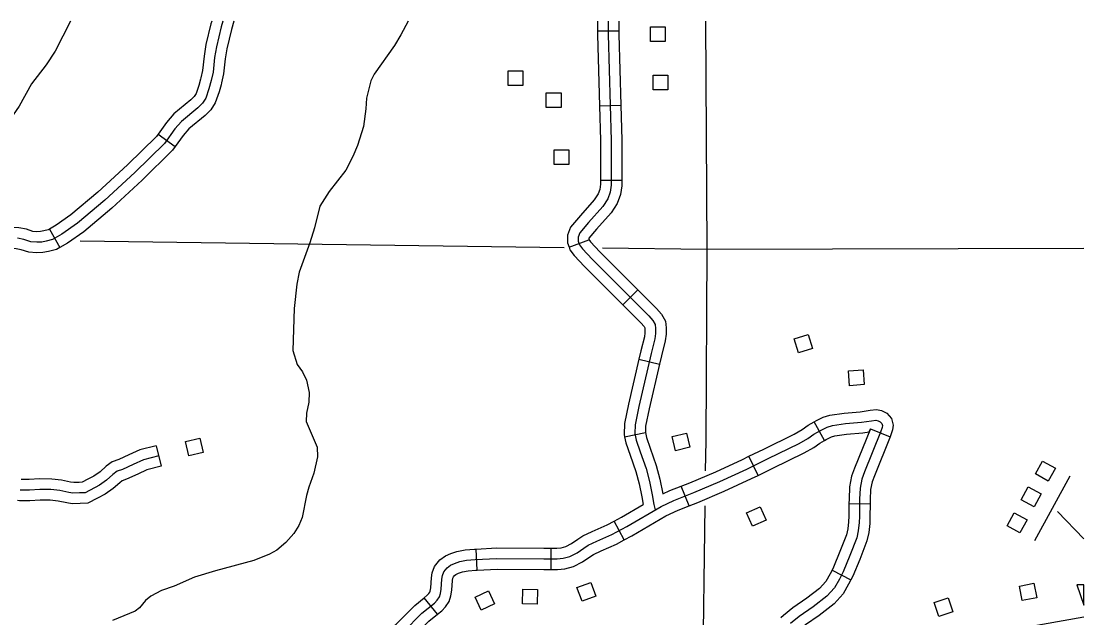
# Model space of a CAD drawing. Extents: x 1370130 to 1380143, y 377636 to 380256.
# Drawn here: x 1377557.8 to 1377768.2, y 379539.8 to 379658 of the extents above; entities that cross this region are included whole.
import ezdxf

# ---------------------------------------------------------------- set-up
doc = ezdxf.new("R2010")
doc.units = 0
for name, color, linetype in [('Level 32', 7, 'Continuous'), ('Level 35', 7, 'Continuous'), ('Level 45', 7, 'Continuous'), ('Level 5', 7, 'Continuous'), ('Level 56', 7, 'Continuous')]:
    doc.layers.add(name, color=color, linetype=linetype)

msp = doc.modelspace()

# ---------------------------------------------------------------- linework, layer by layer
at = {"layer": 'Level 32'}
for p, q in [((1377671.86, 379656.14), (1377676.06, 379656.12)), ((1377672.26, 379641.29), (1377676.46, 379641.41)), ((1377672.45, 379626.57), (1377676.65, 379626.57)), ((1377666.23, 379613.26), (1377670.17, 379614.7)), ((1377676.91, 379601.83), (1377679.88, 379604.8)), ((1377680.05, 379591.07), (1377684.15, 379590.11)), ((1377716.81, 379574.99), (1377714.8, 379578.68)), ((1377725.91, 379577.29), (1377729.81, 379575.72)), ((1377677.23, 379575.71), (1377681.35, 379576.53)), ((1377703.67, 379568.06), (1377701.82, 379571.84)), ((1377690, 379562.02), (1377688.46, 379565.93)), ((1377721.66, 379562.48), (1377725.86, 379562.43)), ((1377677.15, 379555.28), (1377675.16, 379558.98)), ((1377648.05, 379549.28), (1377647.83, 379553.47)), ((1377662.72, 379549.44), (1377662.72, 379553.64)), ((1377718.3, 379549.28), (1377722.03, 379547.36)), ((1377640.2, 379540.55), (1377637.56, 379543.82))]:
    msp.add_line(p, q, dxfattribs=at)
for points in [[(1377673.97, 379658.04), (1377673.96, 379655.39), (1377674.55, 379634.44), (1377674.55, 379628.1), (1377674.55, 379625.59), (1377674.36, 379624.2), (1377673.89, 379622.88), (1377672.9, 379621.36), (1377670.06, 379618.19), (1377668.35, 379616.14), (1377668.02, 379615.28), (1377668.02, 379614.49), (1377668.28, 379613.76), (1377668.87, 379612.97), (1377670.79, 379610.92), (1377678.98, 379602.72), (1377682.02, 379599.68), (1377682.81, 379598.76), (1377683.27, 379597.97), (1377683.34, 379597.17), (1377683.34, 379596.18), (1377683.2, 379595.12), (1377682.48, 379592.22), (1377680.03, 379581.71), (1377679.31, 379578.08), (1377679.24, 379576.36), (1377679.51, 379575.04), (1377680.3, 379572.72), (1377681.49, 379569.42), (1377682.15, 379566.84), (1377682.68, 379564.2), (1377683.01, 379562.28), (1377683.3, 379561.24)], [(1377671.87, 379658.04), (1377671.86, 379656.14)], [(1377676.07, 379658.04), (1377676.06, 379656.12)], [(1377671.86, 379656.14), (1377671.86, 379655.36), (1377672.26, 379641.29)], [(1377676.06, 379656.12), (1377676.06, 379655.41), (1377676.46, 379641.41)], [(1377672.26, 379641.29), (1377672.45, 379634.41), (1377672.45, 379628.1), (1377672.45, 379626.57)], [(1377676.46, 379641.41), (1377676.65, 379634.47), (1377676.65, 379628.1), (1377676.65, 379626.57)], [(1377672.45, 379626.57), (1377672.45, 379625.74), (1377672.31, 379624.7), (1377671.99, 379623.81), (1377671.23, 379622.64), (1377668.48, 379619.56), (1377666.51, 379617.22), (1377665.92, 379615.67), (1377665.92, 379614.12), (1377666.23, 379613.26)], [(1377676.65, 379626.57), (1377676.65, 379625.44), (1377676.41, 379623.7), (1377675.79, 379621.94), (1377674.57, 379620.08), (1377671.65, 379616.81), (1377670.18, 379615.06), (1377670.12, 379614.89), (1377670.12, 379614.86), (1377670.17, 379614.7)], [(1377670.15, 379614.77), (1377670.49, 379614.32), (1377672.3, 379612.38), (1377679.88, 379604.8)], [(1377666.23, 379613.26), (1377666.41, 379612.75), (1377667.26, 379611.61), (1377669.28, 379609.46), (1377676.91, 379601.83)], [(1377679.88, 379604.8), (1377680.46, 379604.21), (1377683.56, 379601.11), (1377684.53, 379599.98), (1377685.32, 379598.61), (1377685.44, 379597.26), (1377685.44, 379596.05), (1377685.27, 379594.74), (1377684.52, 379591.72), (1377684.15, 379590.11)], [(1377676.91, 379601.83), (1377677.49, 379601.24), (1377680.47, 379598.26), (1377681.09, 379597.54), (1377681.22, 379597.32), (1377681.24, 379597.09), (1377681.24, 379596.31), (1377681.14, 379595.51), (1377680.44, 379592.71), (1377680.05, 379591.07)], [(1377680.05, 379591.07), (1377677.98, 379582.15), (1377677.22, 379578.32), (1377677.13, 379576.19), (1377677.23, 379575.71)], [(1377684.15, 379590.11), (1377682.09, 379581.27), (1377681.4, 379577.83), (1377681.35, 379576.53), (1377681.35, 379576.53)], [(1377714.8, 379578.68), (1377715.23, 379578.91), (1377716.57, 379579.56), (1377717.9, 379580.02), (1377720.72, 379580.41), (1377723.91, 379580.67), (1377725.84, 379580.97), (1377727.09, 379581.1), (1377728.12, 379580.9), (1377729.18, 379580.36), (1377730.11, 379579.3), (1377730.39, 379578.02), (1377730.28, 379577.1), (1377729.88, 379575.92), (1377729.81, 379575.72)], [(1377718.39, 379577.96), (1377720.95, 379578.32), (1377724.16, 379578.58), (1377726.11, 379578.89), (1377726.99, 379578.98), (1377727.43, 379578.89), (1377727.87, 379578.67), (1377728.18, 379578.32), (1377728.27, 379577.92), (1377728.22, 379577.57), (1377727.91, 379576.64), (1377724.74, 379568.74), (1377724.21, 379567.33), (1377723.86, 379565.52), (1377723.77, 379563.32), (1377723.72, 379559.92), (1377723.68, 379558.69), (1377723.5, 379557.1), (1377723.19, 379555.69), (1377721.83, 379552.2), (1377720.51, 379548.98), (1377719.76, 379547.52), (1377718.79, 379545.8), (1377717.29, 379544.13), (1377714.56, 379542.01), (1377711.78, 379540.11), (1377710.06, 379538.7)], [(1377633.42, 379537.07), (1377637.08, 379540.73), (1377639.6, 379542.76), (1377640.13, 379543.33), (1377640.57, 379544), (1377640.79, 379544.66), (1377640.92, 379545.54), (1377641.05, 379547.52), (1377641.18, 379548.23), (1377641.45, 379548.98), (1377642.07, 379549.77), (1377642.77, 379550.26), (1377643.57, 379550.61), (1377644.58, 379550.97), (1377645.95, 379551.23), (1377647.67, 379551.36), (1377651.94, 379551.58), (1377661.25, 379551.54), (1377663.89, 379551.54), (1377665.04, 379551.63), (1377666.36, 379551.98), (1377667.82, 379552.73), (1377669.18, 379553.66), (1377670.02, 379554.23), (1377671.7, 379555.02), (1377674.69, 379556.35), (1377677.65, 379557.94), (1377684.44, 379561.91), (1377687, 379563.1), (1377690.92, 379564.64), (1377696.12, 379566.85), (1377701.46, 379569.32), (1377705.69, 379571.39), (1377711.82, 379574.39), (1377713.54, 379575.36), (1377714.73, 379576.24), (1377716.18, 379577.04), (1377717.37, 379577.61), (1377718.39, 379577.96)], [(1377701.82, 379571.84), (1377704.77, 379573.28), (1377710.84, 379576.25), (1377712.39, 379577.13), (1377713.6, 379578.02), (1377714.8, 379578.68)], [(1377716.81, 379574.99), (1377717.14, 379575.17), (1377718.18, 379575.67), (1377718.88, 379575.91), (1377721.18, 379576.23), (1377724.42, 379576.5), (1377725.67, 379576.7), (1377725.91, 379577.29)], [(1377725.91, 379577.29), (1377722.78, 379569.5), (1377722.18, 379567.91), (1377721.76, 379565.77), (1377721.67, 379563.37), (1377721.66, 379562.48)], [(1377677.23, 379575.71), (1377677.47, 379574.49), (1377678.32, 379572.03), (1377679.48, 379568.8), (1377680.1, 379566.38), (1377680.61, 379563.82), (1377680.88, 379562.26)], [(1377681.35, 379576.53), (1377681.54, 379575.59), (1377682.28, 379573.42), (1377683.5, 379570.04), (1377684.2, 379567.31), (1377684.78, 379564.38)], [(1377703.67, 379568.06), (1377706.61, 379569.51), (1377712.8, 379572.53), (1377714.68, 379573.6), (1377715.86, 379574.47), (1377716.81, 379574.99)], [(1377729.81, 379575.72), (1377726.7, 379567.98), (1377726.24, 379566.76), (1377725.95, 379565.28), (1377725.87, 379563.26), (1377725.86, 379562.43)], [(1377688.46, 379565.93), (1377690.13, 379566.59), (1377695.27, 379568.77), (1377700.55, 379571.21), (1377701.82, 379571.84)], [(1377690, 379562.02), (1377691.71, 379562.7), (1377696.97, 379564.93), (1377702.36, 379567.42), (1377703.67, 379568.06)], [(1377684.78, 379564.38), (1377686.17, 379565.03), (1377688.46, 379565.93)], [(1377675.16, 379558.98), (1377676.62, 379559.77), (1377680.88, 379562.26)], [(1377721.66, 379562.48), (1377721.62, 379559.97), (1377721.58, 379558.84), (1377721.43, 379557.44), (1377721.18, 379556.3), (1377719.88, 379552.98), (1377718.6, 379549.86), (1377718.3, 379549.28)], [(1377725.86, 379562.43), (1377725.82, 379559.87), (1377725.78, 379558.53), (1377725.58, 379556.76), (1377725.21, 379555.07), (1377723.78, 379551.42), (1377722.41, 379548.1), (1377722.03, 379547.36)], [(1377677.15, 379555.28), (1377678.68, 379556.1), (1377685.41, 379560.04), (1377687.82, 379561.17), (1377690, 379562.02)], [(1377662.72, 379553.64), (1377663.81, 379553.64), (1377664.68, 379553.71), (1377665.6, 379553.95), (1377666.74, 379554.54), (1377668, 379555.39), (1377668.97, 379556.06), (1377670.82, 379556.93), (1377673.77, 379558.24), (1377675.16, 379558.98)], [(1377662.72, 379549.44), (1377663.97, 379549.44), (1377665.39, 379549.55), (1377667.12, 379550.01), (1377668.89, 379550.92), (1377670.37, 379551.92), (1377671.07, 379552.4), (1377672.57, 379553.11), (1377675.62, 379554.46), (1377677.15, 379555.28)], [(1377637.56, 379543.82), (1377638.16, 379544.3), (1377638.47, 379544.64), (1377638.66, 379544.93), (1377638.74, 379545.15), (1377638.83, 379545.77), (1377638.97, 379547.79), (1377639.15, 379548.78), (1377639.58, 379550), (1377640.61, 379551.32), (1377641.74, 379552.1), (1377642.79, 379552.57), (1377644.03, 379553), (1377645.67, 379553.31), (1377647.53, 379553.46), (1377647.83, 379553.47)], [(1377647.83, 379553.47), (1377651.89, 379553.68), (1377661.25, 379553.64), (1377662.72, 379553.64)], [(1377640.2, 379540.55), (1377641.04, 379541.22), (1377641.78, 379542.03), (1377642.47, 379543.06), (1377642.84, 379544.17), (1377643.01, 379545.31), (1377643.14, 379547.26), (1377643.22, 379547.68), (1377643.32, 379547.96), (1377643.52, 379548.23), (1377643.8, 379548.42), (1377644.34, 379548.66), (1377645.13, 379548.93), (1377646.23, 379549.15), (1377647.8, 379549.27), (1377648.05, 379549.28)], [(1377648.05, 379549.28), (1377651.99, 379549.48), (1377661.24, 379549.44), (1377662.72, 379549.44)], [(1377718.3, 379549.28), (1377717.91, 379548.52), (1377717.07, 379547.03), (1377715.85, 379545.67), (1377713.32, 379543.71), (1377710.52, 379541.8), (1377708.69, 379540.3), (1377708.19, 379539.85)], [(1377722.03, 379547.36), (1377721.6, 379546.53), (1377720.5, 379544.57), (1377718.72, 379542.59), (1377715.79, 379540.31), (1377713.04, 379538.43), (1377711.43, 379537.11), (1377711, 379536.72)], [(1377626.28, 379534.38), (1377626.99, 379534.94), (1377630.09, 379536.99), (1377632, 379538.61), (1377635.68, 379542.29), (1377637.56, 379543.82)], [(1377628.87, 379531.07), (1377629.45, 379531.53), (1377632.62, 379533.62), (1377634.85, 379535.52), (1377638.49, 379539.17), (1377640.2, 379540.55)], [(1377755.87, 379537.82), (1377768.15, 379540.05)]]:
    msp.add_lwpolyline(points, dxfattribs=at)
at = {"layer": 'Level 35'}
for points in [[(1377567.51, 379658.04), (1377564.46, 379652.1), (1377562.69, 379649.4), (1377559.8, 379645.63), (1377557.31, 379641.19), (1377555.45, 379638.41), (1377551.65, 379633.62), (1377549.58, 379632), (1377545.01, 379629.29), (1377541.15, 379626.37), (1377539.53, 379625.33), (1377538.3, 379624.78), (1377535.14, 379623.83), (1377533.31, 379623.43), (1377528.91, 379622.15), (1377520.28, 379618.25), (1377510.57, 379615.32), (1377507.37, 379614.2), (1377503.97, 379612.2)], [(1377634.35, 379658.04), (1377632.95, 379655.37), (1377631.65, 379653.22), (1377627.66, 379647.58), (1377626.96, 379646.21), (1377626.1, 379642.82), (1377626.01, 379640.71), (1377625.52, 379637.19), (1377624.37, 379633.42), (1377623.44, 379631.23), (1377622.05, 379628.52), (1377618.71, 379624.31), (1377616.89, 379621.41), (1377615.81, 379617.08), (1377614.91, 379614.14), (1377612.8, 379608.31), (1377612.35, 379605.92), (1377611.8, 379601.1), (1377611.56, 379592.8), (1377612.39, 379590.05), (1377613.45, 379588.55), (1377614.21, 379586.89), (1377614.74, 379584.47), (1377614.67, 379582.54), (1377614.24, 379580.36), (1377614.19, 379578.71), (1377616.33, 379573.68), (1377616.4, 379571.75), (1377615.67, 379568.5), (1377614.68, 379565.69), (1377614.27, 379564.08), (1377613.39, 379559.68), (1377612.75, 379558.11), (1377611.71, 379556.53), (1377610.13, 379554.77), (1377608.39, 379553.27), (1377606.94, 379552.44), (1377603.83, 379551.18), (1377596.24, 379549.17), (1377592.09, 379547.92), (1377588.04, 379546.13), (1377585.53, 379545.28), (1377583.42, 379544.11), (1377582.39, 379543.26), (1377581.18, 379541.82), (1377580.28, 379541.14), (1377575.82, 379539.3)]]:
    msp.add_lwpolyline(points, dxfattribs=at)
at = {"layer": 'Level 45'}
for p, q in [((1377584.85, 379635.68), (1377588.26, 379633.23)), ((1377563.33, 379616.87), (1377565.41, 379613.22)), ((1377584.48, 379573.94), (1377585.49, 379569.86))]:
    msp.add_line(p, q, dxfattribs=at)
for points in [[(1377597.66, 379658.04), (1377597.34, 379656.95), (1377596.39, 379652.99), (1377596.04, 379650.84), (1377595.73, 379647.93), (1377595.38, 379646.32), (1377594.93, 379644.67), (1377594.28, 379642.81), (1377593.63, 379641.81), (1377592.73, 379640.91), (1377589.47, 379638.2), (1377588.17, 379636.7), (1377586.11, 379633.84), (1377580.25, 379628.07), (1377574.29, 379622.61), (1377568.88, 379618), (1377565.77, 379615.84), (1377563.92, 379614.79), (1377562.71, 379614.44), (1377561.81, 379614.29), (1377560.81, 379614.24), (1377559.66, 379614.34), (1377558.25, 379614.79), (1377557, 379615.04)], [(1377595.47, 379658.04), (1377595.31, 379657.5), (1377594.33, 379653.41), (1377593.95, 379651.11), (1377593.66, 379648.26), (1377593.34, 379646.82), (1377593.26, 379646.53)], [(1377599.85, 379658.04), (1377599.37, 379656.41), (1377598.45, 379652.58), (1377598.12, 379650.56), (1377597.81, 379647.59), (1377597.42, 379645.82), (1377597.32, 379645.42)], [(1377593.26, 379646.53), (1377592.93, 379645.29), (1377592.38, 379643.75), (1377591.99, 379643.14), (1377591.31, 379642.46), (1377588, 379639.71), (1377586.52, 379638), (1377584.85, 379635.68)], [(1377597.32, 379645.42), (1377596.94, 379644.04), (1377596.18, 379641.88), (1377595.27, 379640.48), (1377594.15, 379639.36), (1377590.95, 379636.7), (1377589.82, 379635.39), (1377588.26, 379633.23)], [(1377584.85, 379635.68), (1377584.51, 379635.21), (1377578.8, 379629.6), (1377574.55, 379625.7)], [(1377588.26, 379633.23), (1377587.71, 379632.47), (1377581.7, 379626.55), (1377577.39, 379622.6)], [(1377574.55, 379625.7), (1377572.9, 379624.18), (1377567.59, 379619.66), (1377564.65, 379617.62), (1377563.33, 379616.87)], [(1377577.39, 379622.6), (1377575.68, 379621.03), (1377570.16, 379616.33), (1377566.89, 379614.06), (1377565.41, 379613.22)], [(1377563.33, 379616.87), (1377563.09, 379616.73), (1377562.24, 379616.49), (1377561.58, 379616.38), (1377560.85, 379616.34), (1377560.07, 379616.41), (1377558.78, 379616.82), (1377557.25, 379617.13), (1377555.49, 379617.2), (1377553.86, 379616.72), (1377552.56, 379616.2), (1377551.04, 379615.19), (1377549.81, 379613.59), (1377549.39, 379613.02)], [(1377565.41, 379613.22), (1377564.74, 379612.84), (1377563.18, 379612.39), (1377562.04, 379612.19), (1377560.77, 379612.13), (1377559.24, 379612.26), (1377557.72, 379612.75), (1377556.75, 379612.95), (1377556.01, 379612.98), (1377555.23, 379612.75), (1377554.53, 379612.47), (1377553.94, 379612.08), (1377553.17, 379611.07), (1377552.78, 379610.53)], [(1377584.48, 379573.94), (1377581.22, 379573.13), (1377579.04, 379572.1), (1377577.05, 379571.2), (1377575.77, 379570.77), (1377574.58, 379569.86), (1377573.35, 379568.78), (1377572.15, 379567.92), (1377570.93, 379567.28)], [(1377584.98, 379571.9), (1377581.93, 379571.14), (1377579.92, 379570.19), (1377577.82, 379569.24), (1377576.77, 379568.89), (1377575.91, 379568.24), (1377574.66, 379567.13), (1377573.26, 379566.13), (1377570.4, 379564.63), (1377569.3, 379564.58), (1377568, 379564.53), (1377567.15, 379564.68), (1377565.39, 379565.03), (1377563.64, 379565.23), (1377561.43, 379565.28), (1377559.38, 379565.13), (1377557.57, 379565.13)], [(1377585.49, 379569.86), (1377582.64, 379569.16), (1377580.81, 379568.29), (1377578.59, 379567.28), (1377577.76, 379567.01), (1377577.25, 379566.61), (1377575.97, 379565.49), (1377574.36, 379564.34), (1377572.88, 379563.56)], [(1377570.93, 379567.28), (1377569.84, 379566.7), (1377569.21, 379566.67), (1377568.14, 379566.63), (1377567.53, 379566.74), (1377565.72, 379567.1), (1377563.78, 379567.33), (1377561.38, 379567.38), (1377559.3, 379567.23), (1377557.76, 379567.23), (1377557.75, 379567.23)], [(1377572.88, 379563.56), (1377570.97, 379562.55), (1377569.39, 379562.48), (1377567.85, 379562.42), (1377566.76, 379562.61), (1377565.07, 379562.95), (1377563.49, 379563.13), (1377561.49, 379563.18), (1377559.46, 379563.03), (1377557.39, 379563.03), (1377557.02, 379563.09)]]:
    msp.add_lwpolyline(points, dxfattribs=at)
at = {"layer": 'Level 5'}
for points in [[(1377693.28, 379658.04), (1377693.51, 379612.79)], [(1377665.27, 379613.17), (1377569.44, 379614.48)], [(1377693.51, 379612.79), (1377672.85, 379613.07)], [(1377693.51, 379612.79), (1377693.29, 379574.91), (1377693.21, 379568.97)], [(1377768.15, 379613), (1377693.51, 379612.79)], [(1377693.11, 379562.05), (1377692.64, 379527.17)]]:
    msp.add_lwpolyline(points, dxfattribs=at)
at = {"layer": 'Level 56'}
for p, q in [((1377766.81, 379546.4), (1377768.15, 379542.37)), ((1377768.15, 379546.4), (1377766.81, 379546.4)), ((1377768.15, 379542.37), (1377768.15, 379546.4))]:
    msp.add_line(p, q, dxfattribs=at)
for points in [[(1377682.36, 379654.01), (1377682.36, 379656.93), (1377685.29, 379656.93), (1377685.29, 379654.01)], [(1377654.18, 379645.31), (1377654.18, 379648.23), (1377657.11, 379648.23), (1377657.11, 379645.31)], [(1377682.87, 379644.43), (1377682.87, 379647.34), (1377685.8, 379647.34), (1377685.8, 379644.43)], [(1377661.73, 379640.93), (1377661.73, 379643.85), (1377664.65, 379643.85), (1377664.65, 379640.93)], [(1377663.25, 379629.62), (1377663.25, 379632.54), (1377666.18, 379632.54), (1377666.18, 379629.62)], [(1377713.58, 379595.99), (1377714.45, 379593.21), (1377711.66, 379592.34), (1377710.79, 379595.12)], [(1377724.46, 379588.95), (1377724.66, 379586.04), (1377721.74, 379585.83), (1377721.54, 379588.74)], [(1377593.15, 379575.4), (1377593.78, 379572.56), (1377590.93, 379571.92), (1377590.29, 379574.77)], [(1377689.48, 379576.45), (1377690.17, 379573.62), (1377687.33, 379572.93), (1377686.64, 379575.76)], [(1377761.13, 379566.94), (1377758.57, 379568.34), (1377759.98, 379570.9), (1377762.53, 379569.5)], [(1377758.32, 379561.81), (1377755.76, 379563.21), (1377757.17, 379565.77), (1377759.73, 379564.37)], [(1377704.06, 379561.85), (1377705.24, 379559.19), (1377702.57, 379558), (1377701.39, 379560.67)], [(1377755.51, 379556.68), (1377752.96, 379558.08), (1377754.36, 379560.65), (1377756.92, 379559.25)], [(1377659.99, 379545.44), (1377659.93, 379542.53), (1377657, 379542.6), (1377657.07, 379545.51)], [(1377670.55, 379546.86), (1377671.55, 379544.12), (1377668.81, 379543.11), (1377667.8, 379545.84)], [(1377758.27, 379546.68), (1377758.85, 379543.82), (1377755.98, 379543.25), (1377755.41, 379546.11)], [(1377650.25, 379545.21), (1377651.5, 379542.58), (1377648.86, 379541.32), (1377647.61, 379543.95)], [(1377741.32, 379543.79), (1377742.24, 379541.02), (1377739.47, 379540.1), (1377738.55, 379542.86)]]:
    msp.add_lwpolyline(points, close=True, dxfattribs=at)
for points in [[(1377765.42, 379567.92), (1377758.4, 379555.1)], [(1377762.93, 379560.9), (1377768.15, 379555.47)]]:
    msp.add_lwpolyline(points, dxfattribs=at)

doc.saveas('drawing.dxf')
